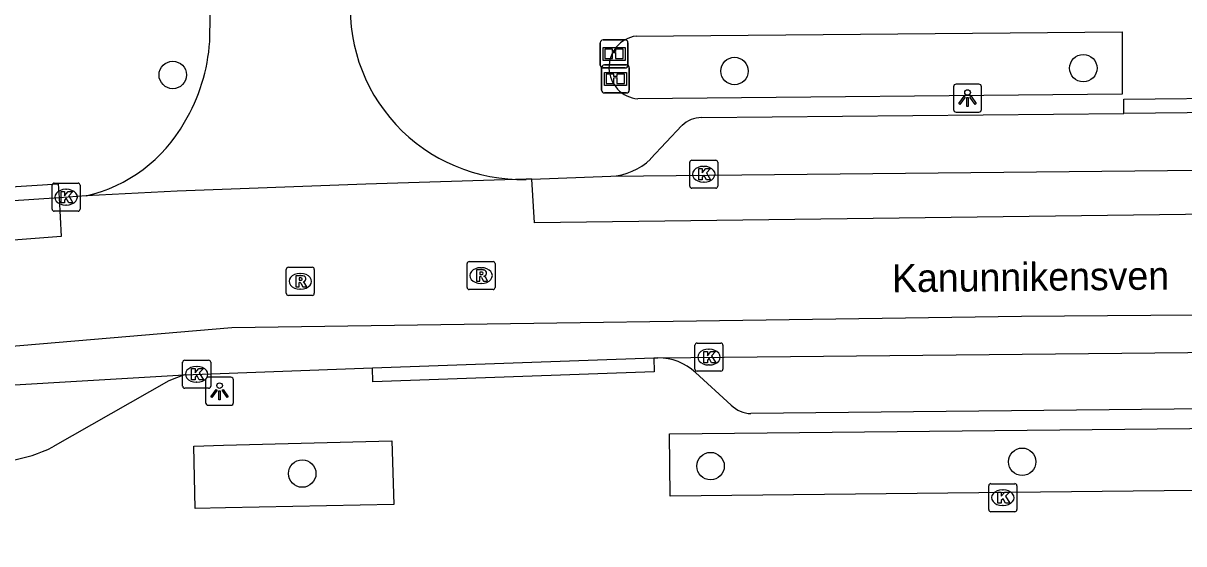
# Model space of a CAD drawing. Extents: x 163427 to 164190, y 380331 to 381641.
# Drawn here: x 163606.1 to 163647.51, y 380905.93 to 380924.51 of the extents above; entities that cross this region are included whole.
import ezdxf

# ---------------------------------------------------------------- set-up
doc = ezdxf.new("R2010")
doc.units = 0
for name, color, linetype in [('IMGEO_Boom', 7, 'Continuous'), ('IMGEO_Fietspad_gesloten', 7, 'Continuous'), ('IMGEO_Informatiebord', 7, 'Continuous'), ('IMGEO_Kolk', 7, 'Continuous'), ('IMGEO_Lichtpunt', 7, 'Continuous'), ('IMGEO_Openbare_ruimte_label', 7, 'Continuous'), ('IMGEO_Rijbaan_lokaal_gesloten', 7, 'Continuous'), ('IMGEO_Rijbaan_lokaal_open', 7, 'Continuous'), ('IMGEO_Rioolput', 7, 'Continuous'), ('IMGEO_Voetpad_open', 7, 'Continuous')]:
    doc.layers.add(name, color=color, linetype=linetype)

msp = doc.modelspace()

# ---------------------------------------------------------------- linework, layer by layer
at = {"layer": 'IMGEO_Boom'}
for centre in [(163631.478, 380922.8), (163643.924, 380922.903), (163611.434, 380922.659), (163630.625, 380908.704), (163641.743, 380908.859), (163616.056, 380908.436)]:
    msp.add_circle(centre, 0.489, dxfattribs=at)
at = {"layer": 'IMGEO_Fietspad_gesloten'}
for points in [[(163628.743, 380912.571), (163673.666, 380913.023)], [(163618.562, 380912.211), (163628.596, 380912.566)], [(163628.596, 380912.566), (163628.743, 380912.571)], [(163611.837, 380911.964), (163618.562, 380912.211)]]:
    msp.add_lwpolyline(points, dxfattribs=at)
at = {"layer": 'IMGEO_Informatiebord'}
for p, q in [((163626.686, 380923.01), (163626.686, 380923.81)), ((163626.686, 380923.81), (163626.686, 380923.01)), ((163626.786, 380923.91), (163627.576, 380923.91)), ((163627.576, 380923.91), (163626.786, 380923.91)), ((163627.676, 380923.81), (163627.676, 380923.01)), ((163627.676, 380923.01), (163627.676, 380923.81)), ((163626.734, 380922.116), (163626.734, 380922.916)), ((163626.734, 380922.916), (163626.734, 380922.116)), ((163627.576, 380922.91), (163626.786, 380922.91)), ((163626.786, 380922.91), (163627.576, 380922.91)), ((163626.834, 380923.016), (163627.624, 380923.016)), ((163627.624, 380923.016), (163626.834, 380923.016)), ((163627.724, 380922.916), (163627.724, 380922.116)), ((163627.724, 380922.116), (163627.724, 380922.916)), ((163627.624, 380922.016), (163626.834, 380922.016)), ((163626.834, 380922.016), (163627.624, 380922.016))]:
    msp.add_line(p, q, dxfattribs=at)
for points in [[(163626.787, 380923.642), (163627.575, 380923.642), (163627.575, 380923.178), (163626.787, 380923.178), (163626.787, 380923.642)], [(163626.852, 380923.577), (163626.852, 380923.243), (163627.127, 380923.243), (163627.128, 380923.456), (163627.232, 380923.457), (163627.233, 380923.243), (163627.51, 380923.243), (163627.51, 380923.577), (163627.234, 380923.577), (163627.234, 380923.497), (163627.128, 380923.497), (163627.128, 380923.577), (163626.852, 380923.577)], [(163626.835, 380922.748), (163627.623, 380922.748), (163627.623, 380922.284), (163626.835, 380922.284), (163626.835, 380922.748)], [(163626.9, 380922.683), (163626.9, 380922.349), (163627.175, 380922.349), (163627.176, 380922.562), (163627.28, 380922.563), (163627.281, 380922.349), (163627.558, 380922.349), (163627.558, 380922.683), (163627.282, 380922.683), (163627.282, 380922.603), (163627.176, 380922.603), (163627.176, 380922.683), (163626.9, 380922.683)]]:
    msp.add_lwpolyline(points, dxfattribs=at)
for centre, start, end in [((163626.786, 380923.81), 90, 180), ((163626.786, 380923.81), 90, 180), ((163627.576, 380923.81), 0, 90), ((163627.576, 380923.81), 360, 90), ((163626.786, 380923.01), 180, 270), ((163626.786, 380923.01), 180, 270), ((163626.834, 380922.916), 90, 180), ((163626.834, 380922.916), 90, 180), ((163627.576, 380923.01), 270, 0), ((163627.576, 380923.01), 270, 0), ((163627.624, 380922.916), 0, 90), ((163627.624, 380922.916), 360, 90), ((163626.834, 380922.116), 180, 270), ((163626.834, 380922.116), 180, 270), ((163627.624, 380922.116), 270, 0), ((163627.624, 380922.116), 270, 0)]:
    msp.add_arc(centre, 0.1, start, end, dxfattribs=at)
at = {"layer": 'IMGEO_Kolk'}
for p, q in [((163629.956, 380919.618), (163630.808, 380919.618)), ((163629.881, 380918.692), (163629.881, 380919.544)), ((163630.369, 380919.398), (163630.394, 380919.398)), ((163630.882, 380919.544), (163630.882, 380918.692)), ((163607.129, 380917.873), (163607.129, 380918.725)), ((163607.204, 380918.799), (163608.056, 380918.799)), ((163608.13, 380918.725), (163608.13, 380917.873)), ((163630.392, 380918.838), (163630.367, 380918.838)), ((163607.617, 380918.579), (163607.642, 380918.579)), ((163630.808, 380918.618), (163629.956, 380918.618)), ((163607.64, 380918.019), (163607.615, 380918.019)), ((163608.056, 380917.799), (163607.204, 380917.799)), ((163630.065, 380912.165), (163630.065, 380913.017)), ((163630.14, 380913.091), (163630.992, 380913.091)), ((163631.066, 380913.017), (163631.066, 380912.165)), ((163630.553, 380912.871), (163630.578, 380912.871)), ((163611.788, 380911.554), (163611.788, 380912.406)), ((163611.863, 380912.48), (163612.715, 380912.48)), ((163612.276, 380912.26), (163612.301, 380912.26)), ((163612.789, 380912.406), (163612.789, 380911.554)), ((163630.576, 380912.311), (163630.551, 380912.311)), ((163612.299, 380911.7), (163612.274, 380911.7)), ((163630.992, 380912.091), (163630.14, 380912.091)), ((163612.715, 380911.48), (163611.863, 380911.48)), ((163640.551, 380907.15), (163640.551, 380908.002)), ((163640.626, 380908.076), (163641.478, 380908.076)), ((163641.552, 380908.002), (163641.552, 380907.15)), ((163641.039, 380907.856), (163641.064, 380907.856)), ((163641.062, 380907.296), (163641.037, 380907.296)), ((163641.478, 380907.076), (163640.626, 380907.076))]:
    msp.add_line(p, q, dxfattribs=at)
for points in [[(163629.956, 380919.618), (163630.808, 380919.618)], [(163629.881, 380918.692), (163629.881, 380919.544)], [(163630.202, 380919.318), (163630.325, 380919.318), (163630.325, 380919.167), (163630.455, 380919.318), (163630.619, 380919.318), (163630.473, 380919.167), (163630.626, 380918.918), (163630.474, 380918.918), (163630.389, 380919.082), (163630.325, 380919.015), (163630.325, 380918.918), (163630.202, 380918.918), (163630.202, 380919.318)], [(163630.882, 380919.544), (163630.882, 380918.692)], [(163607.129, 380917.873), (163607.129, 380918.725)], [(163607.204, 380918.799), (163608.056, 380918.799)], [(163608.13, 380918.725), (163608.13, 380917.873)], [(163607.45, 380918.499), (163607.573, 380918.499), (163607.573, 380918.348), (163607.703, 380918.499), (163607.867, 380918.499), (163607.721, 380918.348), (163607.874, 380918.099), (163607.722, 380918.099), (163607.637, 380918.263), (163607.573, 380918.196), (163607.573, 380918.099), (163607.45, 380918.099), (163607.45, 380918.499)], [(163630.808, 380918.618), (163629.956, 380918.618)], [(163608.056, 380917.799), (163607.204, 380917.799)], [(163630.065, 380912.165), (163630.065, 380913.017)], [(163630.14, 380913.091), (163630.992, 380913.091)], [(163631.066, 380913.017), (163631.066, 380912.165)], [(163630.386, 380912.791), (163630.509, 380912.791), (163630.509, 380912.64), (163630.639, 380912.791), (163630.803, 380912.791), (163630.657, 380912.64), (163630.81, 380912.391), (163630.658, 380912.391), (163630.573, 380912.555), (163630.509, 380912.488), (163630.509, 380912.391), (163630.386, 380912.391), (163630.386, 380912.791)], [(163611.788, 380911.554), (163611.788, 380912.406)], [(163611.863, 380912.48), (163612.715, 380912.48)], [(163612.109, 380912.18), (163612.232, 380912.18), (163612.232, 380912.029), (163612.362, 380912.18), (163612.526, 380912.18), (163612.38, 380912.029), (163612.533, 380911.78), (163612.381, 380911.78), (163612.296, 380911.944), (163612.232, 380911.877), (163612.232, 380911.78), (163612.109, 380911.78), (163612.109, 380912.18)], [(163612.789, 380912.406), (163612.789, 380911.554)], [(163630.992, 380912.091), (163630.14, 380912.091)], [(163612.715, 380911.48), (163611.863, 380911.48)], [(163640.551, 380907.15), (163640.551, 380908.002)], [(163640.626, 380908.076), (163641.478, 380908.076)], [(163641.552, 380908.002), (163641.552, 380907.15)], [(163640.872, 380907.776), (163640.995, 380907.776), (163640.995, 380907.625), (163641.125, 380907.776), (163641.289, 380907.776), (163641.143, 380907.625), (163641.296, 380907.376), (163641.144, 380907.376), (163641.059, 380907.54), (163640.995, 380907.473), (163640.995, 380907.376), (163640.872, 380907.376), (163640.872, 380907.776)], [(163641.478, 380907.076), (163640.626, 380907.076)]]:
    msp.add_lwpolyline(points, dxfattribs=at)
for centre, start, end in [((163629.958, 380919.542), 91.552, 178.448), ((163629.958, 380919.542), 91.552, 178.448), ((163630.806, 380919.542), 1.552, 88.448), ((163630.806, 380919.542), 1.552, 88.448), ((163607.206, 380918.723), 91.552, 178.448), ((163607.206, 380918.723), 91.552, 178.448), ((163608.054, 380918.723), 1.552, 88.448), ((163608.054, 380918.723), 1.552, 88.448), ((163629.958, 380918.694), 181.552, 268.448), ((163629.958, 380918.694), 181.552, 268.448), ((163630.806, 380918.694), 271.552, 358.448), ((163630.806, 380918.694), 271.552, 358.448), ((163607.206, 380917.875), 181.552, 268.448), ((163607.206, 380917.875), 181.552, 268.448), ((163608.054, 380917.875), 271.552, 358.448), ((163608.054, 380917.875), 271.552, 358.448), ((163630.142, 380913.015), 91.552, 178.448), ((163630.142, 380913.015), 91.552, 178.448), ((163630.99, 380913.015), 1.552, 88.448), ((163630.99, 380913.015), 1.552, 88.448), ((163611.865, 380912.404), 91.552, 178.448), ((163611.865, 380912.404), 91.552, 178.448), ((163612.713, 380912.404), 1.552, 88.448), ((163612.713, 380912.404), 1.552, 88.448), ((163630.142, 380912.167), 181.552, 268.448), ((163630.142, 380912.167), 181.552, 268.448), ((163630.99, 380912.167), 271.552, 358.448), ((163630.99, 380912.167), 271.552, 358.448), ((163611.865, 380911.556), 181.552, 268.448), ((163611.865, 380911.556), 181.552, 268.448), ((163612.713, 380911.556), 271.552, 358.448), ((163612.713, 380911.556), 271.552, 358.448), ((163640.628, 380908), 91.552, 178.448), ((163640.628, 380908), 91.552, 178.448), ((163641.476, 380908), 1.552, 88.448), ((163641.476, 380908), 1.552, 88.448), ((163640.628, 380907.152), 181.552, 268.448), ((163640.628, 380907.152), 181.552, 268.448), ((163641.476, 380907.152), 271.552, 358.448), ((163641.476, 380907.152), 271.552, 358.448)]:
    msp.add_arc(centre, 0.0765, start, end, dxfattribs=at)
for centre, major_axis, ratio, start_param, end_param in [((163630.368, 380919.118), (-0.387, 0.002), 0.722429, 4.712389, 7.853982), ((163630.393, 380919.118), (-0.39, 0.002), 0.717154, 1.570796, 4.712389), ((163607.616, 380918.299), (-0.387, 0.002), 0.722429, 4.712389, 7.853982), ((163607.641, 380918.299), (-0.39, 0.002), 0.717154, 1.570796, 4.712389), ((163630.552, 380912.591), (-0.387, 0.002), 0.722429, 4.712389, 7.853982), ((163630.577, 380912.591), (-0.39, 0.002), 0.717154, 1.570796, 4.712389), ((163612.275, 380911.98), (-0.387, 0.002), 0.722429, 4.712389, 7.853982), ((163612.3, 380911.98), (-0.39, 0.002), 0.717154, 1.570796, 4.712389), ((163641.038, 380907.576), (-0.387, 0.002), 0.722429, 4.712389, 7.853982), ((163641.063, 380907.576), (-0.39, 0.002), 0.717154, 1.570796, 4.712389)]:
    msp.add_ellipse(centre, major_axis=major_axis, ratio=ratio, start_param=start_param, end_param=end_param, dxfattribs=at)
at = {"layer": 'IMGEO_Lichtpunt'}
for p, q in [((163639.294, 380922.236), (163639.294, 380921.429)), ((163639.294, 380922.236), (163639.294, 380921.429)), ((163640.196, 380922.331), (163639.388, 380922.331)), ((163640.196, 380922.331), (163639.388, 380922.331)), ((163640.29, 380921.429), (163640.29, 380922.236)), ((163640.29, 380921.429), (163640.29, 380922.236)), ((163639.388, 380921.335), (163640.196, 380921.335)), ((163639.388, 380921.335), (163640.196, 380921.335)), ((163612.606, 380911.777), (163612.606, 380910.97)), ((163612.606, 380911.777), (163612.606, 380910.97)), ((163613.508, 380911.872), (163612.7, 380911.872)), ((163613.508, 380911.872), (163612.7, 380911.872)), ((163613.602, 380910.97), (163613.602, 380911.777)), ((163613.602, 380910.97), (163613.602, 380911.777)), ((163612.7, 380910.876), (163613.508, 380910.876)), ((163612.7, 380910.876), (163613.508, 380910.876))]:
    msp.add_line(p, q, dxfattribs=at)
for points in [[(163639.668, 380921.9), (163639.707, 380921.872), (163639.519, 380921.61), (163639.481, 380921.637), (163639.668, 380921.9)], [(163639.77, 380921.852), (163639.817, 380921.852), (163639.817, 380921.53), (163639.77, 380921.53), (163639.77, 380921.852)], [(163639.88, 380921.872), (163639.918, 380921.899), (163640.105, 380921.637), (163640.066, 380921.609), (163639.88, 380921.872)], [(163612.98, 380911.441), (163613.019, 380911.413), (163612.831, 380911.151), (163612.793, 380911.178), (163612.98, 380911.441)], [(163613.082, 380911.393), (163613.129, 380911.393), (163613.129, 380911.071), (163613.082, 380911.071), (163613.082, 380911.393)], [(163613.192, 380911.413), (163613.23, 380911.44), (163613.417, 380911.178), (163613.378, 380911.15), (163613.192, 380911.413)]]:
    msp.add_lwpolyline(points, dxfattribs=at)
for centre in [(163639.793, 380922.034), (163613.105, 380911.575)]:
    msp.add_circle(centre, 0.0994, dxfattribs=at)
for centre, start, end in [((163639.388, 380922.236), 90, 180), ((163639.388, 380922.236), 90, 180), ((163640.196, 380922.236), 0, 90), ((163640.196, 380922.236), 0, 90), ((163639.388, 380921.429), 180, 270), ((163639.388, 380921.429), 180, 270), ((163640.196, 380921.429), 270, 0), ((163640.196, 380921.429), 270, 360), ((163612.7, 380911.777), 90, 180), ((163612.7, 380911.777), 90, 180), ((163613.508, 380911.777), 0, 90), ((163613.508, 380911.777), 0, 90), ((163612.7, 380910.97), 180, 270), ((163612.7, 380910.97), 180, 270), ((163613.508, 380910.97), 270, 0), ((163613.508, 380910.97), 270, 360)]:
    msp.add_arc(centre, 0.0946, start, end, dxfattribs=at)
at = {"layer": 'IMGEO_Rijbaan_lokaal_gesloten'}
for points in [[(163627.061, 380919.049), (163673.798, 380919.523)], [(163624.044, 380918.936), (163618.325, 380918.757), (163611.597, 380918.51), (163608.34, 380918.345)], [(163624.25, 380918.944), (163624.044, 380918.936)], [(163624.25, 380918.944), (163627.061, 380919.049)], [(163681.983, 380918.123), (163681.951, 380918.122), (163624.336, 380917.378), (163624.25, 380918.944)], [(163608.34, 380918.345), (163607.38, 380918.278)], [(163607.38, 380918.278), (163607.459, 380916.901), (163594.29, 380915.88), (163574.895, 380913.939), (163529.367, 380907.811), (163518.508, 380906.15), (163518.238, 380907.701)], [(163607.38, 380918.278), (163603.576, 380918.027)], [(163682.084, 380914.454), (163682.039, 380914.453), (163667.849, 380914.247), (163641.715, 380914.042), (163613.539, 380913.634), (163595.47, 380912.102), (163586.588, 380911.285), (163562.905, 380908.63), (163550.246, 380906.894), (163542.996, 380905.847), (163538.913, 380905.03), (163527.53, 380902.17), (163513.545, 380898.902), (163493.877, 380894.347)]]:
    msp.add_lwpolyline(points, dxfattribs=at)
at = {"layer": 'IMGEO_Rijbaan_lokaal_open'}
for points in [[(163612.755, 380923.859), (163612.784, 380925.796)], [(163584.562, 380909.802), (163592.055, 380910.574), (163601.938, 380911.38), (163611.837, 380911.964)], [(163611.837, 380911.964), (163611.3, 380911.751), (163607.152, 380909.386)]]:
    msp.add_lwpolyline(points, dxfattribs=at)
for centre, radius, start, end in [((163623.879, 380925.045), 6.112, 174.0029, 271.5448), ((163606.339, 380924.275), 6.429, 329.0832, 356.2878), ((163607.129, 380923.63), 5.422, 282.9021, 330.6445), ((163604.989, 380913.587), 4.725, 278.0857, 297.2398)]:
    msp.add_arc(centre, radius, start, end, dxfattribs=at)
at = {"layer": 'IMGEO_Rioolput'}
for p, q in [((163621.936, 380915.077), (163621.936, 380915.929)), ((163622.011, 380916.003), (163622.863, 380916.003)), ((163622.937, 380915.929), (163622.937, 380915.077)), ((163615.484, 380914.87), (163615.484, 380915.722)), ((163615.559, 380915.796), (163616.411, 380915.796)), ((163615.972, 380915.576), (163615.997, 380915.576)), ((163616.485, 380915.722), (163616.485, 380914.87)), ((163622.424, 380915.783), (163622.449, 380915.783)), ((163615.995, 380915.016), (163615.97, 380915.016)), ((163622.863, 380915.003), (163622.011, 380915.003)), ((163622.447, 380915.223), (163622.422, 380915.223)), ((163616.411, 380914.796), (163615.559, 380914.796))]:
    msp.add_line(p, q, dxfattribs=at)
for points in [[(163621.936, 380915.077), (163621.936, 380915.929)], [(163622.011, 380916.003), (163622.863, 380916.003)], [(163622.937, 380915.929), (163622.937, 380915.077)], [(163615.484, 380914.87), (163615.484, 380915.722)], [(163615.559, 380915.796), (163616.411, 380915.796)], [(163616.073, 380915.494), (163615.821, 380915.496), (163615.821, 380915.096)], [(163615.999, 380915.415), (163615.945, 380915.415), (163615.945, 380915.334)], [(163616.485, 380915.722), (163616.485, 380914.87)], [(163622.525, 380915.701), (163622.273, 380915.703), (163622.273, 380915.303)], [(163622.273, 380915.303), (163622.397, 380915.303), (163622.397, 380915.465), (163622.408, 380915.465)], [(163622.451, 380915.622), (163622.397, 380915.622), (163622.397, 380915.541)], [(163622.397, 380915.541), (163622.449, 380915.541)], [(163622.455, 380915.436), (163622.526, 380915.303), (163622.666, 380915.303), (163622.601, 380915.429)], [(163615.821, 380915.096), (163615.945, 380915.096), (163615.945, 380915.258), (163615.956, 380915.258)], [(163615.945, 380915.334), (163615.997, 380915.334)], [(163616.003, 380915.229), (163616.074, 380915.096), (163616.214, 380915.096), (163616.149, 380915.222)], [(163622.863, 380915.003), (163622.011, 380915.003)], [(163616.411, 380914.796), (163615.559, 380914.796)]]:
    msp.add_lwpolyline(points, dxfattribs=at)
for centre, radius, start, end in [((163622.013, 380915.927), 0.0765, 91.552, 178.448), ((163622.013, 380915.927), 0.0765, 91.552, 178.448), ((163622.861, 380915.927), 0.0765, 1.552, 88.448), ((163622.861, 380915.927), 0.0765, 1.552, 88.448), ((163615.561, 380915.72), 0.0765, 91.552, 178.448), ((163615.561, 380915.72), 0.0765, 91.552, 178.448), ((163616.005, 380915.319), 0.0964, 77.0061, 93.1865), ((163616.019, 380915.376), 0.0378, 276.6634, 79.6772), ((163616.072, 380915.384), 0.109, 350.3612, 89.416), ((163616.409, 380915.72), 0.0765, 1.552, 88.448), ((163616.409, 380915.72), 0.0765, 1.552, 88.448), ((163622.407, 380915.412), 0.0533, 26.0293, 88.6989), ((163622.433, 380915.73), 0.19, 274.7715, 282.9687), ((163622.457, 380915.526), 0.0964, 77.0061, 93.1865), ((163622.471, 380915.583), 0.0378, 276.6634, 79.6772), ((163622.524, 380915.591), 0.109, 350.3612, 89.416), ((163622.522, 380915.591), 0.112, 277.5842, 350.9817), ((163622.506, 380915.376), 0.108, 29.5134, 73.7905), ((163615.955, 380915.205), 0.0533, 26.0293, 88.6989), ((163615.981, 380915.523), 0.19, 274.7715, 282.9687), ((163616.07, 380915.384), 0.112, 277.5842, 350.9817), ((163616.054, 380915.169), 0.108, 29.5134, 73.7905), ((163622.013, 380915.079), 0.0765, 181.552, 268.448), ((163622.013, 380915.079), 0.0765, 181.552, 268.448), ((163622.861, 380915.079), 0.0765, 271.552, 358.448), ((163622.861, 380915.079), 0.0765, 271.552, 358.448), ((163615.561, 380914.872), 0.0765, 181.552, 268.448), ((163615.561, 380914.872), 0.0765, 181.552, 268.448), ((163616.409, 380914.872), 0.0765, 271.552, 358.448), ((163616.409, 380914.872), 0.0765, 271.552, 358.448)]:
    msp.add_arc(centre, radius, start, end, dxfattribs=at)
for centre, major_axis, ratio, start_param, end_param in [((163615.971, 380915.296), (-0.387, 0.002), 0.722429, 4.712389, 7.853982), ((163615.996, 380915.296), (-0.39, 0.002), 0.717154, 1.570796, 4.712389), ((163622.423, 380915.503), (-0.387, 0.002), 0.722429, 4.712389, 7.853982), ((163622.448, 380915.503), (-0.39, 0.002), 0.717154, 1.570796, 4.712389)]:
    msp.add_ellipse(centre, major_axis=major_axis, ratio=ratio, start_param=start_param, end_param=end_param, dxfattribs=at)
at = {"layer": 'IMGEO_Voetpad_open'}
for points in [[(163627.97, 380924.049), (163645.314, 380924.2), (163645.308, 380921.975)], [(163645.308, 380921.975), (163628.032, 380921.806)], [(163645.372, 380921.287), (163645.368, 380921.8), (163649.855, 380921.846), (163649.89, 380921.332)], [(163630.308, 380921.138), (163645.372, 380921.287)], [(163649.89, 380921.332), (163645.372, 380921.287)], [(163628.481, 380919.661), (163629.604, 380920.851)], [(163603.576, 380918.027), (163603.576, 380918.542), (163607.345, 380918.78), (163607.38, 380918.278)], [(163628.596, 380912.566), (163628.613, 380912.069), (163618.579, 380911.712), (163618.562, 380912.211)], [(163631.359, 380910.883), (163630.092, 380912.046)], [(163670.41, 380910.978), (163632.066, 380910.578)], [(163629.158, 380909.857), (163673.245, 380910.312), (163673.23, 380908.111), (163629.184, 380907.627), (163629.158, 380909.857)], [(163619.327, 380907.336), (163613.32, 380907.214), (163612.239, 380907.192), (163612.181, 380909.417), (163613.248, 380909.445), (163619.252, 380909.602), (163619.327, 380907.336)]]:
    msp.add_lwpolyline(points, dxfattribs=at)
for centre, radius, start, end in [((163628.128, 380922.931), 1.129, 98.0255, 265.1412), ((163630.291, 380920.174), 0.964, 88.9635, 135.395), ((163626.982, 380921.185), 2.138, 272.1137, 314.517), ((163628.718, 380910.512), 2.059, 48.1576, 89.3127), ((163632.075, 380911.57), 0.992, 223.8346, 269.4947)]:
    msp.add_arc(centre, radius, start, end, dxfattribs=at)

# ---------------------------------------------------------------- texts
at = {"layer": 'IMGEO_Openbare_ruimte_label'}
msp.add_text('Kanunnikensven', height=1, rotation=0.5729, dxfattribs=at).set_placement((163637.101, 380914.906))

doc.saveas('drawing.dxf')
